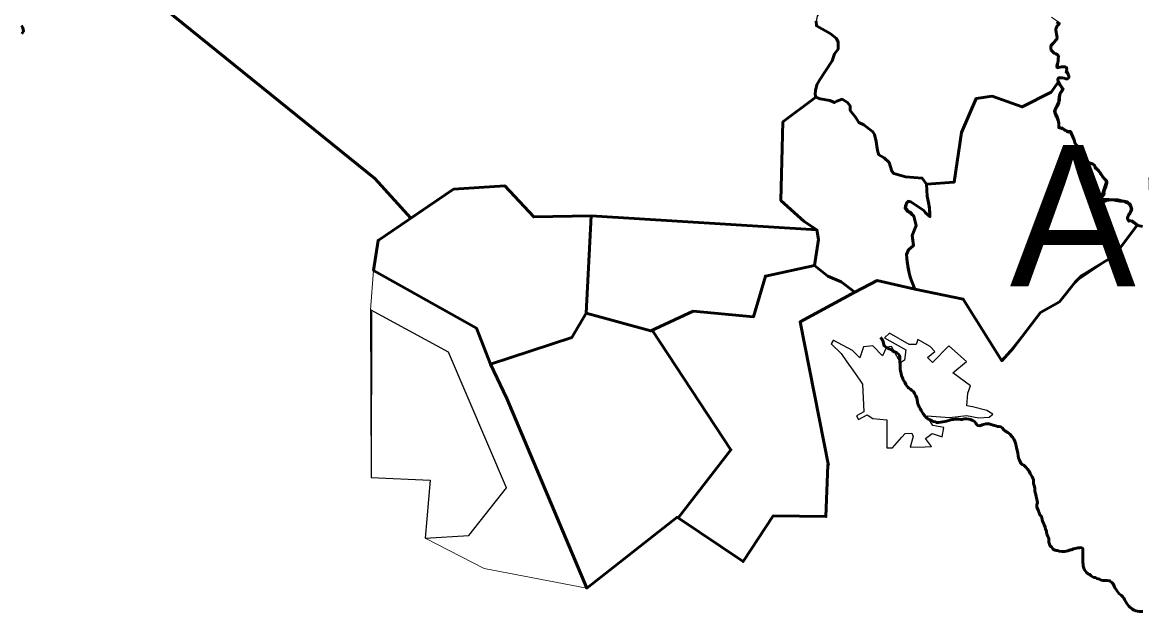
# Model space of a CAD drawing. Extents: x 553962 to 842807, y 8883888 to 9032388.
# Drawn here: x 814343 to 818299, y 9012583 to 9014664 of the extents above; entities that cross this region are included whole.
import ezdxf

# ---------------------------------------------------------------- set-up
doc = ezdxf.new("R2010")
doc.units = 0
doc.header["$LTSCALE"] = 20
for name, color, linetype, lineweight in [('21', 7, 'Continuous', 25), ('24', 7, 'Continuous', 25), ('27', 7, 'Continuous', 13), ('28', 7, 'Continuous', 53), ('29', 7, 'Continuous', 53), ('35', 7, 'Continuous', 13)]:
    doc.layers.add(name, color=color, linetype=linetype, lineweight=lineweight)
doc.layers.add('41', color=7, linetype='Continuous')

msp = doc.modelspace()

# ---------------------------------------------------------------- linework, layer by layer
at = {"layer": '21'}
for points in [[(817680.4, 9013465.9), (817617.07, 9013521.49), (817559.37, 9013462.38), (817542.48, 9013479.97), (817568.52, 9013501.78), (817551.63, 9013519.38), (817508, 9013543.3), (817501.67, 9013525.71), (817477.04, 9013526.41), (817407.38, 9013566.52), (817389.78, 9013549.63), (817465.78, 9013506.71), (817460.86, 9013470.12), (817446.78, 9013460.97), (817427.08, 9013497.56), (817415.12, 9013519.38), (817397.53, 9013516.56), (817383.45, 9013486.3), (817348.27, 9013520.78), (817315.9, 9013517.97), (817303.23, 9013479.27), (817277.2, 9013504.6), (817208.24, 9013541.89), (817208.94, 9013540.49)], [(817208.94, 9013540.49), (817201.2, 9013527.82), (817237.09, 9013494.75), (817257.5, 9013465.19), (817277.9, 9013435.64), (817302.48, 9013400.05), (817312.37, 9013385.72), (817317.31, 9013288.57), (817291.27, 9013274.5), (817298.66, 9013260.84), (817329.36, 9013277.44), (817348.27, 9013264.65), (817398.23, 9013260.43), (817398.23, 9013161.21), (817418.64, 9013161.21), (817451.71, 9013198.5), (817463.65, 9013211.97), (817486.89, 9013212.58), (817491.11, 9013201.32), (817481.26, 9013163.32), (817533.33, 9013164.73), (817555.85, 9013165.43), (817535.44, 9013194.28), (817558.67, 9013211.17), (817593.85, 9013199.91), (817599.48, 9013232.28), (817560.78, 9013240.02), (817539.67, 9013274.5), (817620.59, 9013268.17), (817679.7, 9013275.2), (817723.32, 9013266.76), (817759.92, 9013269.57), (817772.58, 9013280.13), (817752.18, 9013292.8), (817700.81, 9013306.16), (817681.1, 9013309.68), (817684.62, 9013354.01), (817694.47, 9013380.05), (817631.85, 9013425.79), (817680.4, 9013465.9)]]:
    msp.add_lwpolyline(points, dxfattribs=at)
at = {"layer": '24', "lineweight": 53}
for points in [[(814340.05, 9014652.95), (814345.16, 9014644.18), (814347.34, 9014633.22), (814340.78, 9014623)], [(817998.48, 9014665.37), (818003.05, 9014663.31), (818007.6, 9014660.22), (818005.03, 9014655.14), (817999.92, 9014652.12), (817997.84, 9014646.02), (817995.78, 9014641.45), (817995.74, 9014635.85), (817996.71, 9014628.71), (817997.67, 9014621.57), (817999.16, 9014615.96), (818000.65, 9014610.35)], [(818000.65, 9014610.35), (817999.08, 9014604.24), (817994.99, 9014600.7), (817991.4, 9014596.65), (817987.29, 9014591.08), (817983.71, 9014587.53), (817979.61, 9014583.48), (817978.04, 9014577.38), (817978.01, 9014572.29), (817978.98, 9014566.17), (817982.51, 9014561.56), (817986.56, 9014558.48), (817990.1, 9014554.89), (817995.68, 9014552.82), (818000.24, 9014550.75), (818003.78, 9014547.16), (818004.75, 9014541.04), (818003.7, 9014535.96), (818003.65, 9014528.82), (818003.09, 9014521.19), (818000.5, 9014514.58), (817999.45, 9014509.5), (818000.42, 9014503.38), (818005.51, 9014503.85), (818011.12, 9014505.35), (818016.21, 9014506.84), (818021.3, 9014507.32), (818027.91, 9014507.28), (818032.97, 9014502.66), (818034.46, 9014497.56), (818032.9, 9014492.47), (818035.41, 9014487.36), (818039.43, 9014480.2), (818041.42, 9014474.08), (818041.38, 9014467.97), (818036.77, 9014463.92), (818031.18, 9014463.96), (818024.59, 9014467.06), (818018.49, 9014467.6), (818011.88, 9014468.16), (818006.29, 9014468.7), (818002.17, 9014462.1), (818003.65, 9014454.46), (818005.64, 9014449.35), (818009.17, 9014443.72), (818013.2, 9014439.11), (818017.73, 9014431.95), (818018.71, 9014425.83), (818016.64, 9014420.75), (818013.56, 9014416.7), (818010.48, 9014412.64), (818008.4, 9014406.54), (818006.82, 9014397.89), (818006.77, 9014390.76), (818006.73, 9014385.16), (818006.7, 9014380.06), (818004.11, 9014373.97), (818002.04, 9014368.89), (817997.95, 9014365.35), (817994.85, 9014359.26), (817992.79, 9014354.68), (817990.72, 9014349.6), (817992.7, 9014341.95), (817995.71, 9014336.33), (817997.2, 9014330.72)], [(817997.2, 9014330.72), (818000.72, 9014325.09), (818002.72, 9014319.98), (818004.71, 9014313.86), (818006.19, 9014307.23), (818006.66, 9014300.6), (818006.62, 9014295), (818009.64, 9014290.9), (818015.73, 9014289.34), (818020.3, 9014287.27), (818025.86, 9014283.16), (818031.96, 9014281.59), (818036.51, 9014277.49), (818042.6, 9014276.43), (818047.19, 9014278.44), (818048.68, 9014273.33), (818052.2, 9014266.69), (818054.2, 9014262.09), (818058.21, 9014253.41), (818061.2, 9014244.73), (818063.2, 9014238.6), (818066.21, 9014232.98), (818069.23, 9014228.89), (818072.77, 9014225.3), (818075.28, 9014220.7), (818080.32, 9014213.53), (818083.83, 9014207.4), (818087.87, 9014202.79), (818092.42, 9014198.68), (818094.42, 9014193.58), (818098.44, 9014186.42), (818100.42, 9014178.26), (818102.93, 9014173.66), (818106.97, 9014170.06), (818113.06, 9014167.99), (818121.19, 9014165.9), (818126.26, 9014163.32)], [(818126.26, 9014163.32), (818131.32, 9014159.72), (818134.84, 9014154.1), (818136.84, 9014149.5), (818142.4, 9014144.37), (818146.94, 9014138.74), (818150.98, 9014134.12), (818155, 9014127.99), (818160.03, 9014119.8), (818166.08, 9014112.12), (818172.14, 9014105.97), (818175.68, 9014102.38), (818175.64, 9014096.27), (818173.56, 9014089.16), (818172.5, 9014083.05), (818169.41, 9014077.98), (818167.33, 9014071.37), (818165.82, 9014063.69), (818166.43, 9014059.44), (818165.22, 9014055.19), (818156.42, 9014044.57), (818153.39, 9014039.4), (818153.36, 9014036.82), (818158.93, 9014033.22), (818164.52, 9014032.67), (818170.62, 9014032.63), (818177.26, 9014035.64), (818181.29, 9014036.37), (818188.46, 9014037.1), (818194.56, 9014037.57), (818199.48, 9014037.28), (818207.06, 9014034.85), (818211.92, 9014034.55), (818216.77, 9014033.33), (818222.22, 9014032.12), (818230.11, 9014032.12), (818236.48, 9014032.12), (818241.63, 9014031.51), (818248, 9014029.69), (818250.44, 9014027.03), (818253.97, 9014023.44), (818257, 9014019.34), (818260.02, 9014014.74), (818261.5, 9014008.62), (818261.97, 9014002.5), (818260.41, 9013997.42), (818258.31, 9013992.35), (818254.98, 9013988.1), (818252.55, 9013982.63), (818249.82, 9013977.17), (818248.91, 9013973.22), (818249.21, 9013970.49), (818252.25, 9013964.11), (818254.06, 9013962.31), (818259.15, 9013962.28), (818265.25, 9013961.73), (818269.79, 9013957.12), (818276.37, 9013952.49), (818280.93, 9013948.89), (818286.51, 9013946.82), (818291.58, 9013944.75), (818296.66, 9013944.21), (818301.74, 9013943.16)], [(817376.09, 9013551.23), (817381.63, 9013543.55), (817383.64, 9013538.96), (817386.12, 9013530.79), (817387.61, 9013525.18), (817390.63, 9013520.57), (817395.69, 9013516.46), (817401.26, 9013513.37), (817406.33, 9013510.28), (817412.42, 9013508.21), (817418.49, 9013504.09), (817423.56, 9013501.51), (817433.7, 9013496.86), (817439.77, 9013491.73), (817442.79, 9013487.13), (817444.27, 9013481), (817444.23, 9013474.89), (817444.69, 9013468.27), (817444.66, 9013463.17), (817445.13, 9013458.08), (817445.09, 9013451.46), (817445.56, 9013445.85), (817445.51, 9013439.23), (817446.99, 9013432.09), (817448.46, 9013423.93), (817449.93, 9013416.28), (817452.43, 9013410.15), (817454.44, 9013405.55), (817456.44, 9013400.95), (817461.98, 9013392.77), (817465.99, 9013385.1), (817468.5, 9013379.99), (817472.53, 9013374.87), (817476.58, 9013371.79), (817482.15, 9013368.19), (817487.21, 9013364.08), (817492.26, 9013359.46), (817496.29, 9013352.82), (817500.3, 9013345.15), (817504.31, 9013336.46), (817505.29, 9013330.34), (817506.76, 9013322.7), (817508.24, 9013316.57), (817510.75, 9013310.95), (817512.75, 9013306.36), (817515.76, 9013299.72), (817519.38, 9013292.48), (817522.91, 9013287.18), (817527.16, 9013281.17), (817532.82, 9013273.75), (817537.42, 9013266.68), (817544.85, 9013262.43), (817551.57, 9013259.96), (817557.23, 9013257.48), (817562.53, 9013253.95), (817568.9, 9013252.54), (817574.92, 9013250.41), (817580.58, 9013250.41), (817589.18, 9013251.87), (817596.81, 9013252.33), (817602.92, 9013253.82), (817609.55, 9013255.31), (817617.7, 9013257.8), (817627.9, 9013260.79), (817634, 9013260.75)], [(817634, 9013260.75), (817640.62, 9013262.24), (817647.23, 9013262.2), (817653.34, 9013262.16), (817659.44, 9013261.61), (817665.03, 9013261.57), (817672.2, 9013263.14), (817679.62, 9013263.49), (817687.76, 9013262.08), (817693.77, 9013261.37), (817699.08, 9013258.3), (817704.16, 9013256.74), (817709.73, 9013252.63), (817712.75, 9013248.02), (817715.77, 9013243.93), (817719.81, 9013239.83), (817726.93, 9013239.27), (817735.08, 9013241.77), (817740.18, 9013243.77), (817747.82, 9013245.25), (817753.42, 9013245.72), (817759.52, 9013245.68), (817766.63, 9013243.09), (817773.73, 9013241.01), (817783.38, 9013238.91), (817788.96, 9013236.84), (817794.55, 9013236.29), (817800.65, 9013234.72), (817805.71, 9013231.12), (817812.27, 9013224.46), (817819.36, 9013218.81), (817825.43, 9013214.7), (817830.49, 9013211.1), (817835.56, 9013208.01), (817838.06, 9013202.9), (817843.12, 9013197.78), (817847.15, 9013192.15)], [(817847.15, 9013192.15), (817851.16, 9013183.97), (817853.64, 9013174.28), (817855.11, 9013167.14), (817856.6, 9013162.03), (817858.09, 9013155.91), (817860.07, 9013148.26), (817861.55, 9013141.62), (817863.02, 9013132.96), (817863.48, 9013125.82), (817865.47, 9013119.7), (817867.98, 9013114.59), (817872, 9013107.43), (817877.05, 9013102.3), (817882.62, 9013099.72), (817886.16, 9013096.13), (817890.71, 9013092.03), (817895.75, 9013085.88), (817900.78, 9013078.21), (817904.8, 9013070.54), (817908.32, 9013064.92), (817912.35, 9013058.27), (817914.86, 9013053.67), (817916.34, 9013048.06), (817916.8, 9013040.92), (817916.77, 9013035.83), (817918.26, 9013030.72), (817919.74, 9013024.6), (817921.21, 9013016.44), (817921.67, 9013009.31), (817922.64, 9013002.68), (817924.64, 9012996.56), (817926.11, 9012988.4), (817928.08, 9012979.21), (817929.56, 9012973.09), (817931.04, 9012966.46), (817928.38, 9012961.17), (817928.38, 9012952.8), (817929.21, 9012948.62), (817933.4, 9012941.08), (817936.74, 9012931.87), (817939.25, 9012924.34), (817943.43, 9012919.31), (817944.44, 9012918.49), (817945.94, 9012913.39), (817947.42, 9012907.78), (817948.91, 9012902.16), (817952.42, 9012895.01), (817954.41, 9012888.88), (817957.92, 9012880.71), (817959.4, 9012873.57), (817962.91, 9012866.92), (817962.66, 9012862.38), (817965.17, 9012853.18), (817966.84, 9012847.32), (817969.35, 9012843.97), (817970.35, 9012839.37), (817970.31, 9012833.26), (817970.78, 9012827.65), (817973.28, 9012821.01), (817975.77, 9012813.87), (817980.33, 9012811.29), (817985.24, 9012804.62), (817987.75, 9012802.11), (817995.28, 9012798.76)], [(817995.28, 9012798.76), (818001.96, 9012797.92), (818006.98, 9012796.25), (818017.85, 9012794.57), (818027.89, 9012794.57), (818036.25, 9012797.08), (818038.76, 9012797.08), (818041.27, 9012797.92), (818046.28, 9012800.43), (818050.47, 9012801.27), (818058.61, 9012804.17), (818063.7, 9012805.15), (818069.3, 9012806.14), (818073.89, 9012808.14), (818079.49, 9012808.11), (818085.08, 9012808.58), (818090.66, 9012806), (818091.13, 9012800.39), (818091.09, 9012794.79), (818091.06, 9012789.19), (818091.02, 9012783.58), (818090.96, 9012775.43), (818090.89, 9012765.76), (818090.86, 9012760.66), (818091.33, 9012755.56), (818092.3, 9012748.43), (818092.77, 9012742.82), (818094.25, 9012736.19), (818097.26, 9012730.06), (818100.28, 9012725.45), (818104.32, 9012720.33), (818110.67, 9012715.04), (818116.48, 9012713.63), (818119.87, 9012709.18), (818129.91, 9012703.32), (818135.76, 9012702.48), (818140.78, 9012699.13)], [(818140.78, 9012699.13), (818149.98, 9012696.62), (818155.83, 9012693.27), (818162.52, 9012692.44), (818167.54, 9012692.44), (818176.74, 9012692.44), (818185.1, 9012690.76), (818188.03, 9012689.74), (818193.59, 9012685.12), (818197.63, 9012680.51), (818202.14, 9012671.82), (818204.65, 9012666.71), (818208.68, 9012660.58), (818212.71, 9012654.95), (818216.24, 9012650.34), (818219.77, 9012645.73), (818226.86, 9012641.1), (818231.9, 9012634.45), (818235.42, 9012629.84), (818237.94, 9012625.24), (818242.46, 9012617.06), (818246.48, 9012610.92), (818249.5, 9012606.32), (818253.04, 9012602.22), (818258.09, 9012597.1), (818263.66, 9012593.49), (818268.21, 9012590.41), (818272.34, 9012587.96), (818278.86, 9012585.76), (818283.94, 9012584.2), (818291.05, 9012583.13), (818296.13, 9012582.59), (818302.74, 9012582.55)]]:
    msp.add_lwpolyline(points, dxfattribs=at)
at = {"layer": '27'}
msp.add_lwpolyline([(817980.49, 9014682.48), (818010.39, 9014660.88), (817997.1, 9014640.94), (818002.08, 9014604.37), (817980.49, 9014577.78), (817982.15, 9014564.49), (818003.75, 9014547.87), (818005.41, 9014506.32), (818015.37, 9014509.65), (818036.97, 9014506.32), (818028.66, 9014488.04), (818043.61, 9014471.42), (818030.32, 9014461.45), (818022.02, 9014469.76), (818000.42, 9014463.11), (818025.34, 9014428.21), (818013.71, 9014416.58), (818012.05, 9014388.33), (817993.78, 9014348.44), (818007.07, 9014290.28), (818053.58, 9014273.66), (818063.54, 9014233.77), (818106.73, 9014167.3), (818128.32, 9014162.31), (818134.97, 9014150.68), (818174.83, 9014102.48), (818154.27, 9014039.09), (818215.1, 9014037.55), (818258.38, 9014021.64), (818263.63, 9014004.39), (818247.89, 9013972.13), (818253.88, 9013961.62), (818265.88, 9013962.37), (818284.63, 9013948.12), (818201.81, 9013839.1), (818063.67, 9013746.64), (818008.14, 9013676.19), (817941.01, 9013638.87), (817804.19, 9013468.47), (817668.36, 9013686.65), (817364.38, 9013751.82), (817091.99, 9013605.68), (817192.09, 9013098.02), (817182.87, 9012918.28), (816996.32, 9012920.59), (816890.38, 9012759.29), (816657.76, 9012915.98), (816337.6, 9012665.67), (815975.64, 9012734.76), (815766.45, 9012842.24), (815784.88, 9013047.32), (815575.3, 9013056.54), (815572.99, 9013648.74), (815584.51, 9013787), (815600.09, 9013893.86), (815716.24, 9013972.63), (815652.74, 9014042.57), (815589.24, 9014112.5), (814786.92, 9014761.12)], dxfattribs=at)
at = {"layer": '28'}
for points in [[(814774.32, 9014892.61), (814769.94, 9014880.92), (814767.02, 9014870.69), (814767.02, 9014864.11), (814781.62, 9014846.58), (814807.89, 9014825.39), (814812.27, 9014818.81), (814815.92, 9014812.96), (814813.73, 9014802.01), (814813.73, 9014796.16), (814810.81, 9014781.55), (814799.86, 9014769.13), (814794.02, 9014763.28), (814786.92, 9014761.12), (815589.24, 9014112.5), (815716.24, 9013972.63)], [(817147.12, 9014399.06), (817145.44, 9014410.01), (817146.28, 9014423.49), (817150.49, 9014443.7), (817160.59, 9014459.7), (817205.2, 9014527.92), (817212.78, 9014552.35), (817226.25, 9014569.19), (817226.25, 9014594.46), (817220.36, 9014606.25), (817197.63, 9014624.78), (817149.65, 9014651.73), (817148.81, 9014668.57)], [(817150.94, 9013930.49), (817106.03, 9013960.82), (817023.83, 9014035.17), (817031.11, 9014312.2), (817147.12, 9014399.06)], [(815716.24, 9013972.63), (815866.46, 9014074.5), (816048.49, 9014086.34), (816150.6, 9013976.78), (816352.89, 9013979.96), (817150.94, 9013930.49)]]:
    msp.add_lwpolyline(points, dxfattribs=at)
at = {"layer": '29'}
for p, q in [((817023.83, 9014035.17), (817031.11, 9014312.2)), ((816352.89, 9013979.96), (817150.94, 9013930.49))]:
    msp.add_line(p, q, dxfattribs=at)
at = {"layer": '29', "lineweight": 25}
for points in [[(817160.59, 9014698.05), (817152.17, 9014685.41), (817148.81, 9014668.57), (817149.65, 9014651.73), (817197.63, 9014624.78)], [(818004.59, 9014453.75), (818001.63, 9014461.95), (818008.17, 9014466.99), (818014.71, 9014466.99), (818025.26, 9014467.49), (818032.81, 9014463.46), (818038.84, 9014464.47), (818042.86, 9014469.5), (818040.85, 9014476.54), (818037.33, 9014482.58), (818032.81, 9014490.13), (818033.31, 9014495.66), (818034.31, 9014503.71), (818025.77, 9014508.74), (818014.71, 9014507.23), (818007.16, 9014504.21), (818001.13, 9014504.21), (817999.62, 9014509.74), (818004.64, 9014521.64), (818004.64, 9014538.75), (818004.14, 9014547.3), (817998.61, 9014550.82), (817990.06, 9014554.85), (817981.01, 9014562.89), (817977.99, 9014570.94), (817980.51, 9014582.01), (817988.05, 9014594.08), (817997.6, 9014601.13), (818001.63, 9014607.67), (818000.12, 9014613.37), (817998.61, 9014624.95), (817996.6, 9014634.5), (817997.1, 9014644.06), (818003.14, 9014654.12), (818008.17, 9014658.65), (818006.15, 9014662.17), (817999.62, 9014666.2)], [(817197.63, 9014624.78), (817220.36, 9014606.25), (817226.25, 9014594.46), (817226.25, 9014569.19), (817212.78, 9014552.35)], [(817212.78, 9014552.35), (817205.2, 9014527.92), (817160.59, 9014459.7), (817150.49, 9014443.7), (817146.28, 9014423.49), (817145.44, 9014410.01), (817147.12, 9014399.06), (817163.12, 9014393.17)], [(817770.41, 9014402.58), (817877.04, 9014364.99), (817978.58, 9014416.81), (818004.59, 9014453.75)], [(817163.12, 9014393.17), (817196.79, 9014387.27), (817212.78, 9014380.53), (817222.04, 9014385.59), (817240.56, 9014392.33), (817259.08, 9014380.53), (817268.34, 9014368.74), (817269.18, 9014352.74), (817287.7, 9014329.16)], [(817523.96, 9014111.91), (817525.46, 9014111.52), (817538.09, 9014092.15), (817636.37, 9014099.82), (817661.76, 9014274.57), (817713.54, 9014394.45), (817770.41, 9014402.58)], [(817287.7, 9014329.16), (817300.33, 9014309.79), (817307.72, 9014305.93)], [(817307.72, 9014305.93), (817317.45, 9014301.36), (817319.4, 9014299.83)], [(817319.4, 9014299.83), (817319.69, 9014299.68), (817337.74, 9014285.85), (817342.57, 9014281.72)], [(817342.57, 9014281.72), (817349.06, 9014276.64), (817350.22, 9014274.76)], [(817350.22, 9014274.76), (817355.42, 9014267.33), (817359.63, 9014249.64), (817360.12, 9014245.23)], [(817360.12, 9014245.23), (817360.69, 9014242.82), (817363.15, 9014221.89), (817366.19, 9014206.69)], [(817366.19, 9014206.69), (817370.06, 9014195.99), (817389.03, 9014185.56), (817406.09, 9014169.43), (817415.57, 9014138.13), (817416.89, 9014136.65)], [(817416.89, 9014136.65), (817425.29, 9014130.05), (817440.11, 9014124.89), (817464.01, 9014118.26)], [(817464.01, 9014118.26), (817509.47, 9014115.73), (817515.11, 9014114.24)], [(817515.11, 9014114.24), (817522.73, 9014113.64), (817523.96, 9014111.91)]]:
    msp.add_lwpolyline(points, dxfattribs=at)
at = {"layer": '29'}
for points in [[(818154.27, 9014039.09), (818215.1, 9014037.55), (818238.79, 9014031.62), (818258.38, 9014021.64), (818263.63, 9014004.39), (818256.13, 9013986.38), (818247.89, 9013972.13), (818253.88, 9013961.62), (818265.88, 9013962.37), (818284.63, 9013948.12), (818201.81, 9013839.1), (818087.19, 9013770.03), (818063.67, 9013746.64), (818008.14, 9013676.19), (817941.01, 9013638.87), (817845.8, 9013514.75), (817804.19, 9013468.47), (817668.36, 9013686.65), (817497.58, 9013721.66), (817483.74, 9013753.97), (817477.97, 9013773.58), (817469.9, 9013816.28), (817467.59, 9013843.97), (817474.51, 9013860.12), (817492.96, 9013875.12), (817488.35, 9013910.89), (817502.19, 9013946.66), (817494.12, 9013978.97), (817483.74, 9013990.5), (817468.75, 9013998.58), (817462.98, 9014006.66), (817464.13, 9014017.04), (817472.21, 9014030.89), (817482.58, 9014029.74), (817497.58, 9014020.5), (817528.71, 9013999.74), (817534.48, 9013990.5), (817550.63, 9013977.81), (817550.63, 9013993.97), (817547.17, 9014022.81), (817541.4, 9014050.5), (817538.09, 9014092.15), (817636.37, 9014099.82), (817661.76, 9014274.57), (817713.54, 9014394.45), (817770.41, 9014402.58), (817877.04, 9014364.99), (817978.58, 9014416.81), (818004.59, 9014453.75), (818009.17, 9014443.72), (818017.73, 9014431.95), (818018.71, 9014425.83), (818016.64, 9014420.75), (818009.44, 9014409.59), (818006.71, 9014382.61), (817992.79, 9014354.68), (817992.85, 9014344.8), (817999.73, 9014329.76), (818003.64, 9014319.3), (818006.66, 9014305.72), (818005.66, 9014292.13), (818019.66, 9014289.78), (818036.25, 9014278.21), (818047.19, 9014278.44), (818058.88, 9014251.55), (818063.91, 9014236.45), (818083.83, 9014207.4), (818095.58, 9014191.68), (818102.62, 9014172.57), (818127.26, 9014163.51), (818131.79, 9014159.99), (818135.05, 9014150.43), (818147.37, 9014139.11), (818174.27, 9014101.13)], [(816352.89, 9013979.96), (816150.6, 9013976.78), (816048.49, 9014086.34), (815866.46, 9014074.5), (815600.09, 9013893.86), (815584.51, 9013787), (815948.37, 9013583.45), (815997.45, 9013456.42), (816284.55, 9013550.35), (816335.22, 9013636.61)]]:
    msp.add_lwpolyline(points, close=True, dxfattribs=at)
for points in [[(817031.11, 9014312.2), (817147.12, 9014399.06), (817163.12, 9014393.17), (817196.79, 9014387.27), (817212.78, 9014380.53), (817222.04, 9014385.59), (817240.56, 9014392.33), (817259.08, 9014380.53), (817268.34, 9014368.74), (817269.18, 9014352.74), (817287.7, 9014329.16), (817299.64, 9014309.72), (817317.45, 9014301.36), (817349.06, 9014276.64), (817354.88, 9014267.18), (817360.69, 9014242.82), (817363.6, 9014218.09), (817366.14, 9014206.82), (817370.06, 9014195.99), (817389.03, 9014185.56), (817406.09, 9014169.43), (817415.57, 9014138.13), (817423.16, 9014129.59), (817464.01, 9014118.26), (817522.73, 9014113.64), (817538.09, 9014092.15), (817541.4, 9014050.5), (817548.9, 9014008.39), (817550.63, 9013977.81), (817534.48, 9013990.5), (817528.71, 9013999.74), (817482.68, 9014030.43), (817474.36, 9014031.89), (817467.72, 9014025.25), (817463.93, 9014010.07), (817476.24, 9013994.54), (817494.12, 9013978.97), (817502.19, 9013946.66), (817488.35, 9013910.89), (817492.96, 9013875.12), (817474.51, 9013860.12), (817467.59, 9013843.97), (817468.75, 9013830.12), (817473.94, 9013794.93), (817480.85, 9013763.78), (817497.58, 9013721.66), (817364.38, 9013751.82), (817284.88, 9013711.22)], [(817142.63, 9013805.09), (817156.55, 9013896.79), (817150.94, 9013930.49), (817106.03, 9013960.82), (817023.83, 9014035.17)], [(816714.42, 9013643.37), (816563.97, 9013573.72), (816335.22, 9013636.61), (816352.89, 9013979.96)], [(817150.94, 9013930.49), (817156.55, 9013896.79), (817142.63, 9013805.09), (816969.18, 9013767.5), (816927.51, 9013623.83), (816714.42, 9013643.37)], [(817142.63, 9013805.09), (816969.18, 9013767.5), (816927.51, 9013623.83), (816714.42, 9013643.37)], [(817284.88, 9013711.22), (817236.75, 9013747.62), (817189.87, 9013767.09), (817142.63, 9013805.09)], [(817284.88, 9013711.22), (817236.75, 9013747.62), (817189.87, 9013767.09), (817142.63, 9013805.09)], [(817192.09, 9013098.02), (817091.99, 9013605.68), (817284.88, 9013711.22)], [(816335.22, 9013636.61), (816284.55, 9013550.35), (815997.45, 9013456.42)], [(816714.42, 9013643.37), (816563.97, 9013573.72), (816335.22, 9013636.61)], [(816662.47, 9012914.35), (816847.36, 9013154.14), (816568.89, 9013576.62)], [(815997.45, 9013456.42), (816055.09, 9013335.42), (816337.6, 9012665.67), (816657.76, 9012915.98), (816890.38, 9012759.29), (816996.32, 9012920.59), (817182.87, 9012918.28), (817189.78, 9013100.32), (817192.09, 9013098.02)]]:
    msp.add_lwpolyline(points, dxfattribs=at)
at = {"layer": '29', "lineweight": 13}
msp.add_lwpolyline([(816337.6, 9012665.67), (815975.64, 9012734.76), (815766.45, 9012842.24), (815920.76, 9012851.46), (816054.34, 9013019.67), (815849.37, 9013498.96), (815572.99, 9013648.74), (815584.51, 9013787), (815948.37, 9013583.45)], close=True, dxfattribs=at)
at = {"layer": '29', "lineweight": 25}
msp.add_lwpolyline([(815577.6, 9013639.52), (815575.3, 9013056.54), (815784.88, 9013047.32), (815766.45, 9012842.24), (815920.76, 9012851.46), (816054.34, 9013019.67), (815849.37, 9013498.96), (815572.99, 9013648.74)], close=True, dxfattribs=at)
at = {"layer": '35'}
msp.add_lwpolyline([(817980.49, 9014682.48), (818010.39, 9014660.88), (817997.1, 9014640.94), (818002.08, 9014604.37), (817980.49, 9014577.78), (817982.15, 9014564.49), (818003.75, 9014547.87), (818005.41, 9014506.32), (818015.37, 9014509.65), (818036.97, 9014506.32), (818028.66, 9014488.04), (818043.61, 9014471.42), (818030.32, 9014461.45), (818022.02, 9014469.76), (818000.42, 9014463.11), (818025.34, 9014428.21), (818013.71, 9014416.58), (818012.05, 9014388.33), (817993.78, 9014348.44), (818007.07, 9014290.28), (818053.58, 9014273.66), (818063.54, 9014233.77), (818106.73, 9014167.3), (818128.32, 9014162.31), (818134.97, 9014150.68), (818174.83, 9014102.48), (818154.27, 9014039.09), (818215.1, 9014037.55), (818258.38, 9014021.64), (818263.63, 9014004.39), (818247.89, 9013972.13), (818253.88, 9013961.62), (818265.88, 9013962.37), (818284.63, 9013948.12), (818201.81, 9013839.1), (818063.67, 9013746.64), (818008.14, 9013676.19), (817941.01, 9013638.87), (817804.19, 9013468.47), (817668.36, 9013686.65), (817364.38, 9013751.82), (817091.99, 9013605.68), (817192.09, 9013098.02), (817182.87, 9012918.28), (816996.32, 9012920.59), (816890.38, 9012759.29), (816657.76, 9012915.98), (816337.6, 9012665.67), (815975.64, 9012734.76), (815766.45, 9012842.24), (815784.88, 9013047.32), (815575.3, 9013056.54), (815572.99, 9013648.74), (815584.51, 9013787), (815600.09, 9013893.86), (815716.24, 9013972.63), (815652.74, 9014042.57), (815589.24, 9014112.5), (814786.92, 9014761.12)], dxfattribs=at)

# ---------------------------------------------------------------- texts
at = {"layer": '41'}
msp.add_text('Arapiraca', height=500, dxfattribs=at).set_placement((817832.52, 9013730.89))

doc.saveas('drawing.dxf')
